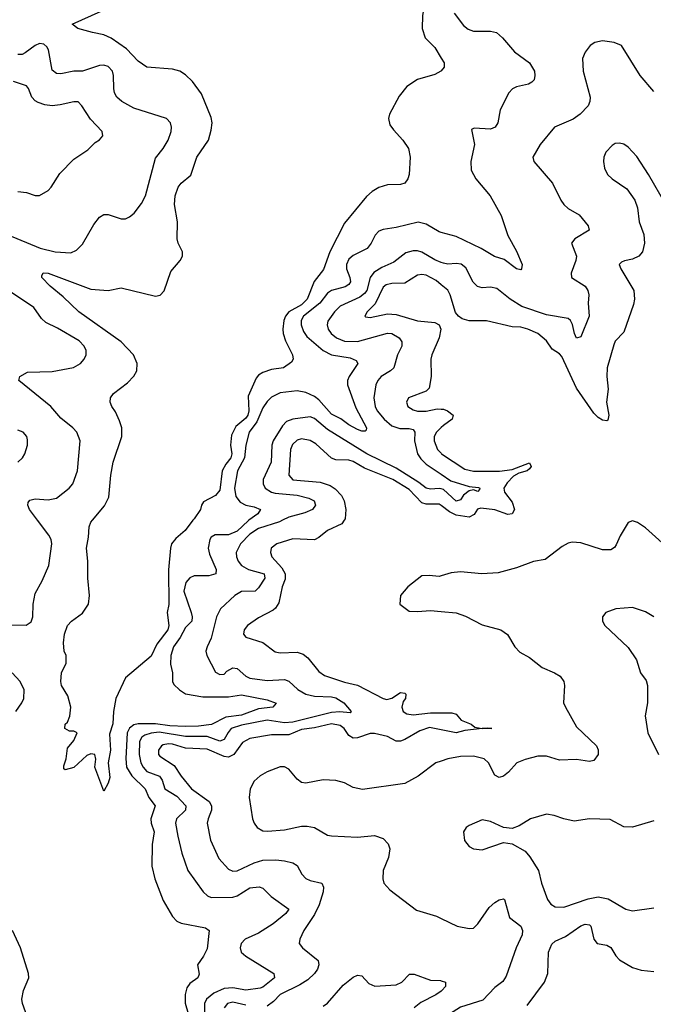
# Model space of a CAD drawing. Header units: inches. Extents: x 1552611 to 1694776, y 811966 to 917215.
# Tile 475 of 549: x 1658038 to 1660987, y 897746 to 902330. Entities that reach past the tile are written whole.
import ezdxf

# ---------------------------------------------------------------- set-up
doc = ezdxf.new("R2010")
doc.units = ezdxf.units.IN
doc.header["$MEASUREMENT"] = 0
for name, color, linetype in [('B6859', 7, 'Continuous'), ('B6869', 7, 'Continuous'), ('B6950', 7, 'Continuous'), ('B6960', 7, 'Continuous')]:
    doc.layers.add(name, color=color, linetype=linetype)

msp = doc.modelspace()

# ---------------------------------------------------------------- linework, layer by layer
at = {"layer": 'B6859', "color": 5}
for points, elevation in [([(1657850, 899515.2), (1658068.7, 899511.3), (1658092.2, 899527.8), (1658098.7, 899550), (1658100.8, 899610), (1658110, 899658.8), (1658142.3, 899717.7), (1658173.3, 899790), (1658187.6, 899890), (1658184.2, 899910), (1658174, 899930), (1658121.4, 900000)], 740), ([(1658844.6, 900000), (1658807.7, 899952.3), (1658765.2, 899914.8), (1658745.3, 899890), (1658739.5, 899870), (1658730.2, 899769.8), (1658732.5, 899607.5), (1658725.3, 899570), (1658731.8, 899510), (1658727.6, 899490), (1658676.2, 899423.8), (1658650, 899366.6), (1658530, 899266), (1658485.3, 899170), (1658474.4, 899110), (1658472.2, 899052.2), (1658456.2, 899003.8), (1658461.5, 898930), (1658450.3, 898870), (1658457.4, 898802.6), (1658450, 898775.3), (1658430, 898738), (1658388, 898850), (1658392.9, 898887.1), (1658388.7, 898908.7), (1658370, 898913.2), (1658350, 898905.2), (1658290.5, 898849.5), (1658250, 898838), (1658243.1, 898843.1), (1658243.1, 898856.9), (1658255.3, 898890), (1658260.4, 898939.6), (1658290, 898974), (1658306, 899010), (1658290, 899018), (1658270, 899018), (1658249, 899030), (1658249.4, 899050), (1658260.2, 899059.8), (1658271.6, 899088.4), (1658276.4, 899130), (1658262.2, 899182.2), (1658232.7, 899230), (1658229.2, 899250), (1658233.2, 899290), (1658254.6, 899334.6), (1658255.3, 899370), (1658245.2, 899390), (1658241.6, 899430), (1658246.9, 899470), (1658261.3, 899510), (1658279.5, 899530), (1658330, 899566.7), (1658357.8, 899610), (1658362.8, 899650), (1658355.9, 899730), (1658356.1, 899810), (1658348.4, 899870), (1658359.1, 899920.9), (1658361.5, 899970), (1658369.2, 899990.8), (1658376.7, 900000)], 720), ([(1659105.1, 900000), (1659102.1, 899997.9), (1659049.9, 899949.9), (1659010, 899932.7), (1658947.6, 899932.4), (1658930, 899921), (1658922.5, 899910), (1658915.7, 899870), (1658922.3, 899842.3), (1658953.1, 899770), (1658950.3, 899750), (1658918.1, 899741.9), (1658850, 899741.2), (1658830, 899732.7), (1658810.8, 899710), (1658802.7, 899670), (1658835.9, 899570), (1658841, 899550), (1658838.9, 899530), (1658810, 899500.2), (1658785.7, 899454.3), (1658754.8, 899410), (1658741.6, 899370), (1658740.6, 899330), (1658749.2, 899290), (1658749.2, 899250), (1658754.9, 899234.9), (1658781.3, 899210), (1658810, 899192.1), (1658890, 899177.4), (1659010, 899178.7), (1659070, 899186.9), (1659190, 899164.2), (1659231.4, 899148.6), (1659216.3, 899130), (1659150, 899122.7), (1659070, 899092.7), (1658996.8, 899083.2), (1658930.9, 899049.1), (1658870, 899041), (1658810, 899039.9), (1658737.5, 899042.6), (1658670, 899052.2), (1658590, 899052.3), (1658570, 899047.4), (1658550, 899032.5), (1658538.4, 899010), (1658531.6, 898891.6), (1658535.1, 898850), (1658559.9, 898810), (1658622.3, 898750), (1658638.7, 898710), (1658668.8, 898670), (1658648.4, 898610), (1658650.4, 898590), (1658664.1, 898550), (1658654.3, 898490), (1658652.8, 898390), (1658667, 898330), (1658706.5, 898230), (1658750, 898154.6), (1658770, 898134), (1658790, 898123.9), (1658902.2, 898102.2), (1658920.3, 898090), (1658910, 898005.1), (1658893.7, 897970), (1658866.2, 897930), (1658873.4, 897886.6), (1658867.2, 897870), (1658830, 897842.9), (1658816.3, 897823.7), (1658807.9, 897792.1), (1658808.2, 897751.8), (1658836.2, 897656.2)], 740), ([(1659260.9, 900000), (1659247.1, 899992.9), (1659150, 899961.5), (1659110, 899935.7), (1659065.7, 899890), (1659046.1, 899850), (1659046.8, 899830), (1659054.3, 899810), (1659070.1, 899790), (1659103.8, 899770), (1659176.2, 899750), (1659179.1, 899730), (1659150, 899685), (1659133.8, 899670), (1659070, 899668.5), (1659040.2, 899650), (1658972.3, 899587.7), (1658954.4, 899550), (1658929.6, 899450.3), (1658910.2, 899410), (1658905.2, 899390), (1658908.4, 899370), (1658950, 899292.7), (1658970, 899281.3), (1658990, 899284.2), (1659002.5, 899297.5), (1659030, 899312.5), (1659050, 899309.5), (1659090, 899274.2), (1659110, 899264.7), (1659190, 899253.7), (1659270, 899258.4), (1659290.9, 899250.9), (1659332, 899212), (1659370, 899189.6), (1659410, 899180.3), (1659490, 899178.3), (1659510, 899172.9), (1659547, 899150), (1659581.3, 899110), (1659575.9, 899104.1), (1659527.4, 899107.4), (1659490, 899104.3), (1659310, 899060.5), (1659270, 899057.4), (1659190, 899069.6), (1659070, 899045.9), (1659023.1, 899030), (1659007.7, 899012.3), (1658990, 898979.2), (1658970, 898972.1), (1658910, 898992.7), (1658810, 898993.6), (1658687.3, 899012.7), (1658650.5, 899009.5), (1658620.3, 898999.7), (1658605.9, 898990), (1658595.7, 898970), (1658593.6, 898910), (1658602.3, 898870), (1658612.1, 898850), (1658630.4, 898830.4), (1658688.3, 898808.3), (1658701.6, 898790), (1658713, 898750), (1658770, 898716.1), (1658811.8, 898670), (1658809.4, 898650), (1658768.4, 898610), (1658763.5, 898590), (1658774.2, 898530), (1658793.5, 898450), (1658820.2, 898370), (1658892.8, 898270), (1658911.6, 898251.6), (1658930, 898243.5), (1659030, 898244.8), (1659050, 898250.8), (1659110, 898288.6), (1659153.2, 898293.2), (1659170, 898287.2), (1659208.5, 898248.5), (1659290.3, 898190), (1659277.4, 898170), (1659218.2, 898121.8), (1659150, 898077.6), (1659087.6, 898050), (1659068.6, 898030), (1659063.5, 898010), (1659068.3, 897990), (1659090, 897970.2), (1659221.1, 897890), (1659223.6, 897870), (1659170, 897826.2), (1659157.9, 897822.1), (1659090, 897812.8), (1659030, 897823.6), (1658990, 897819.8), (1658941.2, 897798.8), (1658907.5, 897770), (1658898.6, 897750), (1658898.4, 897710)], 760), ([(1659548.5, 900000), (1659537, 899983), (1659470, 899951.6), (1659430, 899919.3), (1659410.8, 899909.2), (1659310, 899913.9), (1659234.9, 899890), (1659209, 899870), (1659204.7, 899850), (1659212.4, 899830), (1659258.4, 899778.4), (1659273.4, 899750), (1659274.3, 899725.7), (1659259.7, 899690), (1659243.8, 899616.2), (1659229.4, 899590.6), (1659218.3, 899581.7), (1659150, 899546.4), (1659098.7, 899510), (1659082.2, 899490), (1659080.2, 899470), (1659090, 899455.3), (1659170, 899430.2), (1659227.5, 899387.5), (1659250, 899383.2), (1659330, 899385.5), (1659357, 899377), (1659378.9, 899358.9), (1659430, 899296.5), (1659457.4, 899277.4), (1659550, 899245.6), (1659610, 899233), (1659730, 899170.9), (1659746.3, 899166.3), (1659770, 899171.9), (1659810, 899198), (1659830, 899195), (1659835.6, 899190), (1659834, 899170), (1659823.3, 899156.7), (1659816.6, 899130), (1659823.5, 899110), (1659839.5, 899099.5), (1659870, 899094.1), (1659950, 899103.6), (1660000, 899103.7)], 780), ([(1660000, 899741.2), (1659990, 899738.3), (1659943.3, 899743.3), (1659910, 899740.5), (1659844.4, 899690), (1659810.7, 899650), (1659806.8, 899610), (1659850, 899577.3), (1659890, 899574.9), (1659950, 899579.5), (1660000, 899574.8)], 820), ([(1658021, 899110), (1658048.6, 899150), (1658057.2, 899170), (1658058.4, 899210), (1658039.9, 899250), (1658002.8, 899290)], 740), ([(1660000, 899023.8), (1659945.1, 899034.9), (1659899.7, 899020.3), (1659830, 898979.1), (1659810, 898971.3), (1659790, 898971.7), (1659750, 898993.1), (1659690, 899007.2), (1659670, 899007.4), (1659610, 898986.9), (1659590, 898986), (1659570, 898998), (1659548.7, 899030), (1659530, 899045), (1659490, 899052.2), (1659410, 899033.1), (1659350, 899025.6), (1659290, 899000.9), (1659210, 899001.5), (1659110, 898984.3), (1659074.9, 898965.1), (1659034.7, 898910), (1659010, 898897.2), (1658990, 898899.8), (1658910, 898933.9), (1658810, 898938.3), (1658750, 898958.3), (1658730, 898959.5), (1658706.1, 898953.9), (1658698.2, 898950), (1658684, 898930), (1658683.8, 898910), (1658690, 898901.3), (1658757.9, 898857.9), (1658790, 898807.9), (1658837.5, 898750), (1658920.7, 898690), (1658931.5, 898670), (1658931.2, 898650), (1658914.6, 898610), (1658911.2, 898590), (1658926.4, 898510), (1658964.7, 898424.7), (1659010, 898375.3), (1659030, 898367.1), (1659050, 898368.4), (1659130, 898405.1), (1659170, 898417.6), (1659230, 898419.4), (1659270, 898414.6), (1659310, 898404.6), (1659330, 898393.4), (1659352, 898352), (1659370, 898332.8), (1659390, 898322.5), (1659443.8, 898310), (1659452.6, 898292.6), (1659450.8, 898270), (1659432.2, 898210), (1659410, 898164.8), (1659360.1, 898090), (1659342, 898050), (1659338.7, 898030), (1659353.7, 898010), (1659427.6, 897950), (1659431.1, 897930), (1659424.5, 897910), (1659410.6, 897889.4), (1659379.3, 897860.7), (1659342.4, 897837.6), (1659250, 897792.5), (1659219.8, 897760.2), (1659190, 897737.6)], 780), ([(1660000, 898879.1), (1659974.4, 898870), (1659892.1, 898807.9), (1659830, 898774), (1659633.3, 898746.7), (1659590, 898756.4), (1659550, 898777.5), (1659510, 898789.2), (1659450, 898790.8), (1659370, 898776), (1659350, 898779.1), (1659330, 898794), (1659290, 898841), (1659270, 898851.7), (1659250, 898852.2), (1659190, 898828.2), (1659157.7, 898810), (1659130, 898784.8), (1659110.1, 898750), (1659105.6, 898710), (1659122.3, 898610), (1659129.7, 898589.7), (1659143.7, 898570), (1659170, 898554.7), (1659191.8, 898551.8), (1659270, 898559), (1659350, 898575.3), (1659376.4, 898576.4), (1659410, 898570.1), (1659470, 898534.6), (1659490, 898530.7), (1659610, 898525.3), (1659690, 898532.2), (1659730, 898518.3), (1659753, 898493), (1659760.1, 898470), (1659754.3, 898430), (1659730.2, 898370), (1659728, 898330), (1659733.4, 898310), (1659760, 898280), (1659884.1, 898184.1), (1659977.3, 898157.3), (1660000, 898146.3)], 820), ([(1658072.9, 897690), (1658050.9, 897750), (1658048.7, 897770), (1658056.2, 897810), (1658080.3, 897870), (1658078.5, 897890), (1658041.6, 898010), (1658005, 898090)], 740), ([(1659450, 897737.3), (1659470, 897751.9), (1659543.9, 897836.1), (1659590, 897872.6), (1659610, 897882.7), (1659630, 897879.7), (1659663.7, 897843.8), (1659691.5, 897831.5), (1659790, 897837.3), (1659816.8, 897850), (1659852.7, 897887.3), (1659873.4, 897886.6), (1659950, 897858.7), (1659997, 897857), (1660000, 897856.1)], 780), ([(1660000, 897808.4), (1659975.4, 897790), (1659905.1, 897754.9), (1659873.3, 897730)], 780), ([(1659090, 897742.5), (1659030, 897755.7), (1659005.5, 897750), (1658990.1, 897730)], 780)]:
    msp.add_lwpolyline(points, dxfattribs=dict(at, elevation=elevation))
at = {"layer": 'B6869', "color": 5}
for points, elevation in [([(1661090, 899838.4), (1660950, 899964.5), (1660913.2, 899990), (1660890, 899997), (1660870, 899989), (1660832.8, 899927.2), (1660814.7, 899885.3), (1660806.8, 899873.2), (1660790, 899862.6), (1660750, 899861.8), (1660650, 899895.3), (1660610, 899898.5), (1660590, 899893.3), (1660562, 899878), (1660483.2, 899816.8), (1660430, 899808.5), (1660350, 899778.7), (1660264.5, 899755.5), (1660189.3, 899750.7), (1660090, 899760.5), (1660045.5, 899754.5), (1660000, 899741.2)], 820), ([(1660989.8, 899549.8), (1660950, 899574.3), (1660890, 899594), (1660811.8, 899588.2), (1660766, 899570), (1660750.7, 899550), (1660750.7, 899530), (1660762, 899510), (1660870, 899408), (1660908, 899350), (1660927.7, 899290), (1660954.4, 899254.4), (1660959.1, 899230), (1660959.3, 899150), (1660948.7, 899090), (1660960.9, 899010), (1661011.8, 898910)], 840), ([(1660000, 899574.8), (1660070, 899568.3), (1660112.8, 899552.8), (1660190, 899513.1), (1660277.3, 899490), (1660307.6, 899467.6), (1660341.7, 899410), (1660366.4, 899386.4), (1660410, 899361.5), (1660470, 899314.7), (1660527.7, 899290), (1660553.9, 899273.9), (1660570.3, 899250), (1660574, 899230), (1660568.4, 899150), (1660577.6, 899130), (1660630, 899038), (1660722.8, 898950), (1660730.9, 898930.9), (1660730, 898909.4), (1660710, 898881.7), (1660690, 898876.8), (1660630, 898886.1), (1660550, 898882.5), (1660490, 898901.5), (1660450, 898902.2), (1660390, 898886), (1660352, 898870), (1660313.3, 898826.7), (1660290, 898809.1), (1660270, 898802.9), (1660250, 898813.8), (1660220.2, 898870), (1660199.1, 898890), (1660150, 898901.9), (1660090, 898900.6), (1660030, 898889.8), (1660000, 898879.1)], 820), ([(1660000, 899103.7), (1660050, 899103.8), (1660070, 899097.3), (1660092.6, 899070), (1660139.7, 899050), (1660156.6, 899036.6), (1660190, 899030.2), (1660213.5, 899033.5), (1660234.9, 899030), (1660190, 899029.9), (1660110, 899020.6), (1660070, 899009.8), (1660000, 899023.8)], 780), ([(1660990, 898600.6), (1660890, 898570.7), (1660850, 898573.1), (1660786.4, 898606.4), (1660689.3, 898610.7), (1660618.4, 898598.4), (1660570, 898609.4), (1660525.8, 898625.8), (1660490, 898631.5), (1660414.8, 898610), (1660363.1, 898576.9), (1660330, 898564.5), (1660290, 898569.5), (1660230, 898596.9), (1660190, 898604.7), (1660130, 898579.3), (1660116, 898570), (1660104, 898550), (1660108.5, 898508.5), (1660130, 898480.7), (1660150, 898470.6), (1660190, 898466), (1660290, 898499.1), (1660330, 898494), (1660390, 898459.1), (1660412.7, 898432.7), (1660452, 898370), (1660466.5, 898310), (1660494.2, 898234.2), (1660510, 898212.7), (1660530, 898200.3), (1660570, 898198.3), (1660683.2, 898236.8), (1660730, 898247), (1660777.4, 898237.4), (1660859.1, 898190), (1660890, 898181.7), (1660990, 898195.3)], 840), ([(1660000, 898146.3), (1660074.8, 898110), (1660130, 898098.9), (1660150, 898101.7), (1660170, 898121.1), (1660223.2, 898196.8), (1660250, 898220.9), (1660270, 898232.9), (1660290, 898236.9), (1660294, 898234), (1660318, 898150), (1660370.4, 898110.4), (1660378.6, 898090), (1660375.9, 898070), (1660348.9, 898010), (1660302.2, 897877.8), (1660287.1, 897852.9), (1660250, 897825.2), (1660193.7, 897766.3), (1660090, 897733), (1660020.9, 897690), (1660001.3, 897670), (1660000, 897667.2)], 820), ([(1660399.5, 897740.6), (1660480.1, 897850), (1660496.7, 897890), (1660499.9, 897990), (1660514.3, 898025.7), (1660530, 898040.9), (1660578.2, 898061.8), (1660650, 898111.3), (1660670, 898119.4), (1660690, 898117.2), (1660696.3, 898110), (1660709.6, 898049.6), (1660725.3, 898030), (1660770, 898021.6), (1660790, 898010.2), (1660812.6, 897972.6), (1660830, 897953.7), (1660890, 897918), (1660930, 897904.9), (1660990, 897899.6)], 820), ([(1660000, 897856.1), (1660020.4, 897850), (1660019.7, 897830), (1660002.2, 897810), (1660000, 897808.4)], 780)]:
    msp.add_lwpolyline(points, dxfattribs=dict(at, elevation=elevation))
at = {"layer": 'B6950', "color": 5}
for points, elevation in [([(1660000, 902716.2), (1659990, 902715.7), (1659970, 902707.2), (1659949, 902690), (1659937.1, 902670), (1659927.9, 902570), (1659935.5, 902490), (1659912.4, 902350), (1659911.7, 902290), (1659925.5, 902245.5), (1659970, 902201.3), (1660000, 902151.7)], 720), ([(1658376.7, 900000), (1658432.6, 900067.4), (1658452.9, 900107.1), (1658462.5, 900210), (1658473.9, 900270), (1658514, 900390), (1658513, 900430), (1658503.4, 900463.4), (1658484.5, 900504.5), (1658466.9, 900530), (1658458.9, 900550), (1658460.5, 900570), (1658475.1, 900590), (1658539.7, 900640.3), (1658569.9, 900670.1), (1658583.7, 900696.3), (1658585, 900730), (1658567.8, 900770), (1658510.8, 900830.8), (1658313.8, 900970), (1658240.4, 901040.4), (1658179.7, 901090), (1658142, 901130), (1658142, 901138), (1658148, 901152), (1658171.3, 901150), (1658370, 901076.5), (1658450, 901068.9), (1658510, 901081.7), (1658670, 901043.2), (1658692.4, 901047.6), (1658711.3, 901068.7), (1658741.7, 901158.3), (1658785.2, 901210), (1658796.3, 901230), (1658796.5, 901250), (1658775.9, 901290), (1658770.6, 901310), (1658771.9, 901390), (1658758.8, 901470), (1658761.1, 901510), (1658776.5, 901550), (1658790, 901568.9), (1658834.2, 901605.8), (1658862.5, 901690), (1658916.3, 901770), (1658930, 901816.4), (1658934.3, 901850), (1658930, 901874.3), (1658884.9, 901984.9), (1658842.9, 902042.9), (1658810, 902074.2), (1658783.6, 902090), (1658750, 902100.2), (1658630, 902109), (1658590, 902137.4), (1658535.4, 902195.4), (1658464.4, 902244.4), (1658430, 902260.2), (1658377.2, 902270), (1658309.2, 902290), (1658282.7, 902310), (1658417, 902370)], 720), ([(1657980.3, 901330), (1658133.5, 901266.5), (1658202.8, 901250), (1658275.5, 901244.5), (1658302.8, 901257.2), (1658330, 901284.9), (1658383, 901377), (1658410, 901410.5), (1658430, 901423), (1658450, 901423.8), (1658510, 901403), (1658530, 901403), (1658550, 901412.2), (1658570.7, 901429.3), (1658605, 901475.1), (1658624.4, 901510), (1658670, 901685.5), (1658705.7, 901730), (1658729.7, 901770), (1658743.1, 901810), (1658744.4, 901830), (1658740.5, 901850), (1658720.9, 901870), (1658570, 901919.1), (1658513.3, 901950), (1658490.9, 901970), (1658479.8, 901990), (1658475.7, 902010), (1658475, 902070), (1658470.8, 902090), (1658450, 902112.9), (1658430, 902118.8), (1658410, 902117.8), (1658330, 902090.6), (1658289.5, 902090.5), (1658230, 902078.9), (1658210, 902080.3), (1658190, 902095.6), (1658172.5, 902190), (1658164.4, 902204.4), (1658150, 902217), (1658130, 902218.8), (1658109.7, 902210.3), (1658064.5, 902175.5), (1658050, 902168.5), (1658030, 902168.5)], 740), ([(1660000, 902092.5), (1659998, 902090), (1659970, 902074.7), (1659890, 902052.1), (1659840.1, 902019.9), (1659804.9, 901975.1), (1659758.5, 901890), (1659754.5, 901870), (1659760.9, 901840.9), (1659777.1, 901817.1), (1659820.9, 901770), (1659848.4, 901730), (1659854.9, 901690), (1659850.3, 901610), (1659845.3, 901590), (1659830, 901569.7), (1659810, 901563.5), (1659750, 901561.7), (1659710, 901548.4), (1659678.4, 901530), (1659652.6, 901507.4), (1659550, 901382.4), (1659481.6, 901250), (1659452.8, 901167.2), (1659409.2, 901110.8), (1659375.8, 901030), (1659350, 901002.8), (1659291, 900970), (1659275.3, 900950), (1659267.6, 900930), (1659262.2, 900890), (1659265.1, 900870), (1659275.4, 900835.4), (1659308.5, 900770), (1659310.6, 900750), (1659303.8, 900736.2), (1659266, 900710), (1659210, 900701.5), (1659170, 900687.8), (1659150, 900675.2), (1659138.7, 900661.3), (1659102, 900578), (1659104.7, 900510), (1659100.5, 900490), (1659090, 900475.7), (1659044, 900436), (1659024.4, 900395.6), (1659019, 900350), (1659025.8, 900310), (1659021.3, 900290), (1658998.2, 900261.8), (1658980.4, 900230), (1658970, 900140.7), (1658950, 900115.7), (1658893.5, 900086.5), (1658883.8, 900070), (1658879.3, 900050), (1658850, 900007), (1658844.6, 900000)], 720), ([(1658030, 901530.3), (1658070, 901526), (1658110, 901512.2), (1658130, 901512.2), (1658170, 901534.9), (1658185.1, 901550), (1658225, 901615.1), (1658290, 901681.1), (1658355.2, 901724.8), (1658390, 901759.1), (1658410, 901770.7), (1658424.5, 901790), (1658422, 901810), (1658367.7, 901867.7), (1658328.2, 901930), (1658310, 901948.2), (1658290, 901948.7), (1658226.6, 901933.4), (1658190, 901929.9), (1658154.6, 901934.6), (1658124.5, 901944.5), (1658110, 901952.5), (1658095.2, 901970), (1658079.5, 902010), (1658070, 902022.2), (1658010, 902043.1)], 760), ([(1660000, 901339.6), (1659990, 901342.3), (1659930, 901378.9), (1659892.5, 901387.5), (1659790, 901362.7), (1659730, 901353.2), (1659710, 901345.3), (1659692.1, 901327.9), (1659674.3, 901290), (1659654.9, 901265.1), (1659590, 901232.9), (1659570, 901215.8), (1659559.2, 901190), (1659559.6, 901170), (1659574.6, 901130), (1659577.3, 901110), (1659570, 901098), (1659553.6, 901086.4), (1659490, 901070.3), (1659470, 901057.5), (1659435.1, 901010), (1659359, 900950), (1659347.8, 900930), (1659348.7, 900910), (1659359.2, 900879.2), (1659375, 900855), (1659449.8, 900789.8), (1659490, 900770.9), (1659576.4, 900756.4), (1659603.6, 900743.6), (1659611.3, 900730), (1659571.9, 900670), (1659564.2, 900650), (1659563.4, 900630), (1659603.3, 900523.3), (1659651.9, 900430), (1659650, 900419), (1659645.5, 900414.5), (1659630, 900414.7), (1659610, 900423), (1659570, 900444.9), (1659532.8, 900472.8), (1659490, 900493.3), (1659430, 900560.5), (1659410, 900576.7), (1659370, 900595.4), (1659330, 900601.9), (1659250, 900592.7), (1659210, 900572.5), (1659190, 900552.9), (1659170, 900524), (1659142.3, 900457.7), (1659106.4, 900410), (1659091.4, 900350), (1659085.1, 900290), (1659051.3, 900230), (1659038.5, 900150), (1659044.4, 900110), (1659063.6, 900083.6), (1659090, 900070.1), (1659130, 900062.6), (1659159.6, 900050), (1659146.8, 900030), (1659105.1, 900000)], 740), ([(1660000, 901200.6), (1659970, 901212.2), (1659910, 901248.7), (1659890, 901254.7), (1659870, 901254.7), (1659835.5, 901244.5), (1659779, 901201), (1659723.3, 901176.7), (1659686.6, 901153.4), (1659669.1, 901130.9), (1659653.4, 901070), (1659643.6, 901056.4), (1659620.7, 901039.3), (1659530, 900996.7), (1659503.7, 900970), (1659473, 900927), (1659468.7, 900910), (1659474.3, 900890), (1659488.1, 900870), (1659512, 900850), (1659550, 900833.8), (1659610, 900831.5), (1659750, 900871.1), (1659770, 900869.4), (1659803.9, 900850), (1659816.6, 900830), (1659816.6, 900810), (1659795.7, 900770), (1659779.1, 900710), (1659764.1, 900695.9), (1659719.7, 900670), (1659704.2, 900650), (1659695.9, 900630), (1659685.8, 900570), (1659692.8, 900530), (1659701.7, 900510), (1659734.1, 900470), (1659770, 900440.1), (1659807.7, 900427.7), (1659850, 900427.5), (1659870, 900422.6), (1659877.1, 900410), (1659876, 900370), (1659890.1, 900310), (1659905.8, 900285.8), (1659930, 900261.1), (1660000, 900213.9)], 760), ([(1660000, 901096.7), (1659976.6, 901116.6), (1659930, 901141.3), (1659910, 901144.3), (1659890, 901140.9), (1659830, 901103.6), (1659770, 901102.7), (1659743.3, 901096.7), (1659730, 901085.5), (1659692, 901008), (1659654.6, 900970), (1659644.4, 900950), (1659646.8, 900946.8), (1659670, 900943.8), (1659750, 900960.3), (1659790, 900957.5), (1659890, 900929), (1659970, 900920.2), (1659990.3, 900910), (1659998.5, 900890), (1659990.2, 900850), (1659955.8, 900770), (1659951.4, 900750), (1659953.2, 900670), (1659944.5, 900615.5), (1659930, 900600.5), (1659847.2, 900570), (1659838.3, 900550), (1659844.9, 900530), (1659870, 900513.4), (1659890, 900507.9), (1659930, 900507.7), (1659980.8, 900519.2), (1660000, 900517.5)], 780), ([(1658121.4, 900000), (1658083.8, 900050), (1658075.4, 900070), (1658077.7, 900082.3), (1658086.2, 900093.8), (1658110, 900099.6), (1658170, 900095.2), (1658210, 900103.2), (1658268.3, 900150), (1658285.4, 900170), (1658307.2, 900230), (1658319.7, 900370), (1658303.5, 900410), (1658285.4, 900430), (1658230, 900475.8), (1658183.1, 900530), (1658034.5, 900650), (1658038.4, 900670), (1658074, 900690), (1658190, 900693.2), (1658289.1, 900710.9), (1658321.6, 900730), (1658338, 900750), (1658346.9, 900770), (1658348.3, 900790), (1658338.5, 900810), (1658315.3, 900835.3), (1658214.6, 900894.6), (1658160.4, 900920.4), (1658139.4, 900939.4), (1658104.4, 900990), (1657986, 901070)], 740), ([(1660000, 900146), (1659990, 900148.4), (1659950, 900144.9), (1659930, 900149.2), (1659895.9, 900175.9), (1659790, 900242.6), (1659653.7, 900310), (1659470, 900422), (1659410, 900473.3), (1659390, 900481.3), (1659310, 900471), (1659280.4, 900459.6), (1659261, 900439), (1659217.1, 900370), (1659211.6, 900350), (1659208.2, 900270), (1659170.8, 900190), (1659170.9, 900170), (1659181.1, 900150), (1659210, 900131.3), (1659226.5, 900126.5), (1659330, 900117.2), (1659383.2, 900103.2), (1659408.4, 900090), (1659415.6, 900070), (1659400.2, 900050), (1659365.9, 900034.1), (1659290, 900014.9), (1659260.9, 900000)], 760), ([(1658029.8, 900270.2), (1658051.3, 900290), (1658062.6, 900310), (1658074.3, 900350), (1658074.2, 900374.1), (1658071.5, 900390), (1658054, 900410), (1658030, 900419.7)], 760), ([(1660000, 900431.5), (1659978, 900410), (1659966.5, 900390), (1659966.5, 900370), (1659982.2, 900330), (1660000, 900311.7)], 780), ([(1660000, 900068), (1659990, 900075.5), (1659930, 900075.4), (1659910, 900081.4), (1659850, 900143.3), (1659774.9, 900190), (1659642.6, 900242.6), (1659590, 900273.8), (1659570, 900280.4), (1659510, 900281.2), (1659490, 900289.1), (1659415.8, 900355.8), (1659390, 900371.8), (1659350, 900378.5), (1659330, 900372.5), (1659307.9, 900352.1), (1659299, 900330), (1659290.7, 900210), (1659310, 900188.9), (1659437.1, 900177.2), (1659482.5, 900162.5), (1659506.5, 900146.5), (1659535.6, 900115.6), (1659547.9, 900090), (1659556.6, 900050), (1659553.1, 900006.9), (1659548.5, 900000)], 780)]:
    msp.add_lwpolyline(points, dxfattribs=dict(at, elevation=elevation))
at = {"layer": 'B6960', "color": 5}
for points, elevation in [([(1660060.4, 902360.4), (1660103.7, 902303.7), (1660125.7, 902285.7), (1660150, 902276.9), (1660230, 902277.6), (1660257.1, 902270), (1660285.4, 902245.5), (1660341, 902181), (1660410, 902130.3), (1660433.6, 902090), (1660436, 902070), (1660432, 902050), (1660421.2, 902038.8), (1660406, 902030), (1660350, 902017.7), (1660332.1, 902007.9), (1660314.7, 901990), (1660274.3, 901910), (1660263.7, 901850), (1660250.4, 901830), (1660230, 901821.1), (1660154, 901826), (1660141.1, 901818.9), (1660155.2, 901750), (1660137.8, 901670), (1660138.5, 901630), (1660161.3, 901590), (1660227.8, 901510), (1660278.7, 901418.7), (1660310, 901325.5), (1660350, 901252), (1660376.9, 901190), (1660374, 901170), (1660370, 901166.3), (1660350, 901169.8), (1660293.3, 901213.3), (1660247.5, 901227.6), (1660185.2, 901265.2), (1660070, 901320.6), (1660000, 901339.6)], 740), ([(1660990, 901995.6), (1660925.6, 902070), (1660839.3, 902210), (1660804.9, 902224.9), (1660750, 902231.3), (1660715.1, 902224.9), (1660693.4, 902210), (1660670, 902179.3), (1660657, 902150), (1660660.7, 902090), (1660692.9, 901970), (1660691.9, 901950), (1660684.2, 901930), (1660646.2, 901890), (1660613.3, 901866.7), (1660527, 901830), (1660460.3, 901750), (1660426.4, 901690), (1660430.7, 901670), (1660518.3, 901570), (1660556, 901490), (1660570, 901470.4), (1660590, 901451.8), (1660642.2, 901422.2), (1660683.8, 901370), (1660688, 901350), (1660621.1, 901310), (1660606.7, 901290), (1660628.9, 901230), (1660627, 901210), (1660604.4, 901150), (1660606.4, 901130), (1660670, 901090.3), (1660682.2, 901070), (1660686.7, 901050), (1660683.3, 901010), (1660687.7, 900950), (1660650, 900854.5), (1660630, 900847.1), (1660619.4, 900870), (1660611.5, 900911.5), (1660600.8, 900930), (1660590, 900938.6), (1660490, 900956.7), (1660375.2, 900995.2), (1660320.8, 901030), (1660259, 901079), (1660230, 901084.7), (1660190, 901081.5), (1660168.8, 901088.8), (1660148.1, 901108.1), (1660115.1, 901175.1), (1660092.7, 901192.7), (1660070, 901195.4), (1660030, 901191.9), (1660010, 901196.7), (1660000, 901200.6)], 760), ([(1660000, 902151.7), (1660013.1, 902130), (1660014, 902110), (1660000, 902092.5)], 720), ([(1661046.8, 901466.8), (1660963.9, 901610), (1660910, 901693.3), (1660870, 901736.3), (1660850, 901751.3), (1660830, 901755.6), (1660810, 901753.3), (1660794.7, 901745.3), (1660765.7, 901714.3), (1660756.5, 901690), (1660754.6, 901670), (1660759.3, 901639.3), (1660773.7, 901610), (1660795.3, 901590), (1660863.2, 901543.2), (1660901.1, 901490), (1660914, 901454), (1660921.3, 901390), (1660942.7, 901330), (1660945.9, 901290), (1660937, 901250), (1660920.2, 901230), (1660890, 901216.1), (1660852.3, 901207.7), (1660838.4, 901201.6), (1660828.3, 901190), (1660835.3, 901170), (1660895.5, 901070), (1660900.1, 901030), (1660895.4, 901004.6), (1660850, 900876), (1660810, 900833), (1660803, 900817), (1660772.8, 900710), (1660770.2, 900670), (1660777.5, 900610), (1660768.6, 900550), (1660779.3, 900490), (1660774.7, 900465.3), (1660770, 900462.4), (1660750, 900466.5), (1660730, 900477.7), (1660710, 900498), (1660630, 900614.8), (1660561.7, 900761.7), (1660550, 900775.3), (1660516.9, 900796.9), (1660490, 900835), (1660450, 900869.1), (1660403, 900890), (1660370, 900899), (1660330, 900901.1), (1660210, 900929.1), (1660130, 900928.4), (1660098.1, 900938.1), (1660079.7, 900950), (1660066.8, 900966.8), (1660041.2, 901050), (1660030.6, 901070.6), (1660000, 901096.7)], 780), ([(1660000, 900517.5), (1660010, 900516.6), (1660029.5, 900509.5), (1660054.9, 900490), (1660050.4, 900470), (1660010, 900441.3), (1660000, 900431.5)], 780), ([(1660000, 900311.7), (1660001.6, 900310), (1660110, 900238.2), (1660150, 900227.8), (1660271.2, 900228.8), (1660330, 900236.8), (1660410, 900267.2), (1660418.3, 900250), (1660410, 900239.8), (1660399.7, 900230), (1660360.7, 900219.3), (1660335.5, 900204.5), (1660306.3, 900173.7), (1660291.8, 900150), (1660294.5, 900130), (1660330, 900084.8), (1660340.8, 900050), (1660330.2, 900029.8), (1660310, 900026.2), (1660250, 900048.4), (1660183.7, 900056.3), (1660168.3, 900051.7), (1660152.7, 900027.3), (1660130, 900015.1), (1660070, 900023.8), (1660038.8, 900038.8), (1660000, 900068)], 780), ([(1660000, 900213.9), (1660044.1, 900184.1), (1660130, 900156.4), (1660173.2, 900153.2), (1660180.3, 900150), (1660177.5, 900142.5), (1660170, 900134.5), (1660150, 900141), (1660130, 900136.8), (1660103.3, 900116.7), (1660090, 900095), (1660070, 900089.1), (1660010, 900143.6), (1660000, 900146)], 760)]:
    msp.add_lwpolyline(points, dxfattribs=dict(at, elevation=elevation))

doc.saveas('drawing.dxf')
